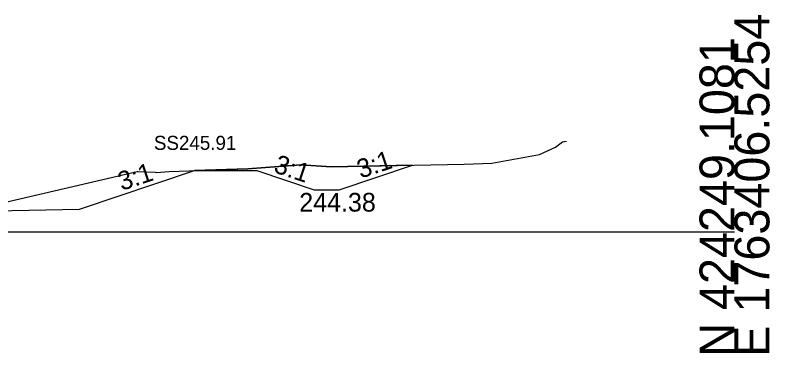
# Model space of a CAD drawing. Extents: x -26 to 3203, y -11010 to 4024.
# Drawn here: x 2142.3 to 2202.8, y -3009.7 to -2982.6 of the extents above; entities that cross this region are included whole.
import ezdxf

# ---------------------------------------------------------------- set-up
doc = ezdxf.new("R2010")
doc.units = 0
for name, color, linetype in [('Exist Cross Section Cell', 7, 'Continuous'), ('Exist XS Ground Line', 7, 'Continuous'), ('Prop CMT Ditch DDE', 7, 'Continuous'), ('Prop CMT Slope Grass', 7, 'Continuous'), ('Prop XS Ditch Standard Text', 7, 'Continuous'), ('Prop XS Side Slope Text', 7, 'Continuous'), ('Prop XS SS Elevation Text', 7, 'Continuous'), ('Scratch_Level_0', 7, 'Continuous')]:
    doc.layers.add(name, color=color, linetype=linetype)

msp = doc.modelspace()

# ---------------------------------------------------------------- linework, layer by layer
at = {"layer": 'Exist Cross Section Cell'}
msp.add_line((2100, -3000), (2200, -3000), dxfattribs=at)
at = {"layer": 'Exist XS Ground Line'}
msp.add_lwpolyline([(2140.74, -2997.797), (2152.13, -2995.157), (2152.202, -2995.148), (2153.572, -2995.215), (2153.647, -2995.248), (2154.702, -2995.16), (2160.987, -2994.939), (2165.236, -2994.626), (2167.679, -2994.789), (2178.342, -2994.58), (2180.547, -2994.5), (2184.376, -2993.805), (2185.661, -2993.206), (2186.22, -2992.793), (2186.533, -2992.74)], dxfattribs=at)
msp.add_lwpolyline([(2140.74, -2997.797), (2152.13, -2995.157), (2152.202, -2995.148), (2153.572, -2995.215), (2153.647, -2995.248), (2154.702, -2995.16), (2160.987, -2994.939), (2165.236, -2994.626), (2167.679, -2994.789), (2178.342, -2994.58), (2180.547, -2994.5), (2184.376, -2993.805), (2185.661, -2993.206), (2186.22, -2992.793), (2186.533, -2992.74)], dxfattribs=at)
msp.add_lwpolyline([(2140.74, -2997.797), (2152.13, -2995.157), (2152.202, -2995.148), (2153.572, -2995.215), (2153.647, -2995.248), (2154.702, -2995.16), (2160.987, -2994.939), (2165.236, -2994.626), (2167.679, -2994.789), (2178.342, -2994.58), (2180.547, -2994.5), (2184.376, -2993.805), (2185.661, -2993.206), (2186.22, -2992.793), (2186.533, -2992.74)], dxfattribs=at)
msp.add_lwpolyline([(2140.74, -2997.797), (2152.13, -2995.157), (2152.202, -2995.148), (2153.572, -2995.215), (2153.647, -2995.248), (2154.702, -2995.16), (2160.987, -2994.939), (2165.236, -2994.626), (2167.679, -2994.789), (2178.342, -2994.58), (2180.547, -2994.5), (2184.376, -2993.805), (2185.661, -2993.206), (2186.22, -2992.793), (2186.533, -2992.74)], dxfattribs=at)
msp.add_lwpolyline([(2140.74, -2997.797), (2152.13, -2995.157), (2152.202, -2995.148), (2153.572, -2995.215), (2153.647, -2995.248), (2154.702, -2995.16), (2160.987, -2994.939), (2165.236, -2994.626), (2167.679, -2994.789), (2178.342, -2994.58), (2180.547, -2994.5), (2184.376, -2993.805), (2185.661, -2993.206), (2186.22, -2992.793), (2186.533, -2992.74)], dxfattribs=at)
at = {"layer": 'Prop CMT Ditch DDE'}
msp.add_lwpolyline([(2156.726, -2995.089), (2161.726, -2995.089), (2166.325, -2996.621), (2168.325, -2996.621), (2174.205, -2994.661)], dxfattribs=at)
at = {"layer": 'Prop CMT Slope Grass'}
msp.add_lwpolyline([(2138.001, -2998.354), (2147.501, -2998.164), (2156.726, -2995.089)], dxfattribs=at)
at = {"layer": 'Scratch_Level_0'}
for p, q in [((2167.679, -2994.789), (2165.236, -2994.626)), ((2174.205, -2994.661), (2167.679, -2994.789))]:
    msp.add_line(p, q, dxfattribs=at)
for points in [[(2165.236, -2994.626), (2160.987, -2994.939), (2156.726, -2995.089)], [(2156.726, -2995.089), (2161.726, -2995.089), (2166.325, -2996.621), (2168.325, -2996.621), (2174.205, -2994.661)]]:
    msp.add_lwpolyline(points, dxfattribs=at)

# ---------------------------------------------------------------- texts
at = {"layer": 'Exist Cross Section Cell'}
for s, p in [('E 1763406.5254', (2202.8, -3010)), ('N 424249.1081', (2200, -3010))]:
    msp.add_text(s, height=2.8, rotation=90, dxfattribs=at).set_placement(p)
at = {"layer": 'Prop XS Ditch Standard Text'}
msp.add_text('244.38', height=1.5, dxfattribs=at).set_placement((2165.119, -2998.371))
at = {"layer": 'Prop XS Side Slope Text'}
for rotation, p in [(341.56507, (2162.992, -2995.194)), (18.43493, (2170.042, -2995.733)), (18.43493, (2150.891, -2996.717))]:
    msp.add_text('3:1', height=1.5, rotation=rotation, dxfattribs=at).set_placement(p)
at = {"layer": 'Prop XS SS Elevation Text'}
msp.add_text('SS245.91', height=1.125, dxfattribs=at).set_placement((2153.47, -2993.425))
at = {"layer": 'Scratch_Level_0'}
for s, p in [('RT_Slope_Cut', (2156.622, -2995.099)), ('RT_DD_Boundary In', (2161.573, -2995.099)), ('RT_DD_Boundary Out', (2174.035, -2994.671)), ('Exterior Boundary', (2174.046, -2994.671)), ('RT_DD_Base In', (2166.212, -2996.631)), ('RT_DD_Base Out', (2168.195, -2996.631)), ('RT_CSLP_Pnt', (2147.402, -2998.174))]:
    msp.add_text(s, height=0.02, dxfattribs=at).set_placement(p)

doc.saveas('drawing.dxf')
